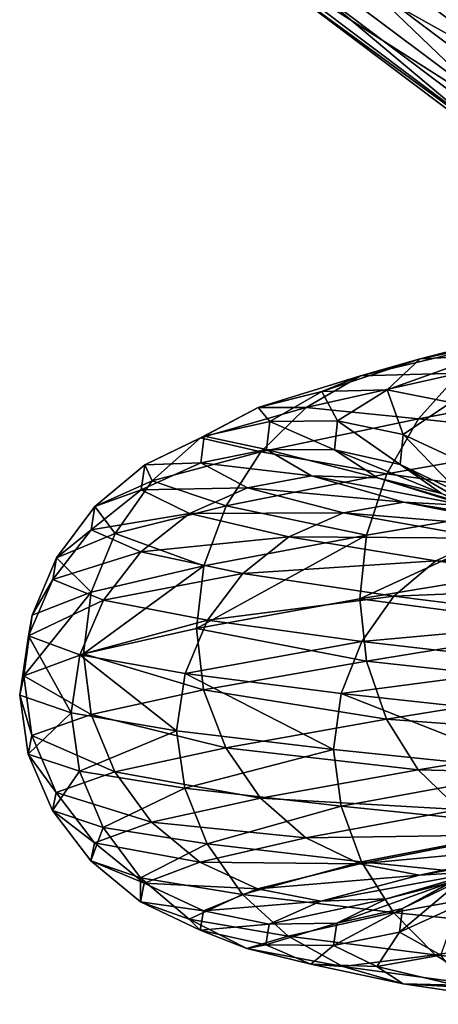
# Model space of a CAD drawing. Header units: metres. Extents: x -80 to 80, y -455 to 95.
# Tile 275 of 656: x -19 to -15, y -219 to -209. Entities that reach past the tile are written whole.
import ezdxf

# ---------------------------------------------------------------- set-up
doc = ezdxf.new("R2010")
doc.units = ezdxf.units.M
doc.layers.add('solid_501010_k_02', color=7, linetype='CONTINUOUS')

msp = doc.modelspace()

# ---------------------------------------------------------------- linework, layer by layer
at = {"layer": 'solid_501010_k_02'}
for points in [[(-13.977281, -209.578339, 610.401245), (-16.725967, -208.042145, 612.255371), (-16.653582, -207.561478, 611.565674)], [(-13.977281, -209.578339, 610.401245), (-16.653582, -207.561478, 611.565674), (-13.798314, -208.975418, 609.837524)], [(-14.538721, -207.909637, 616.34314), (-15.122162, -208.306595, 615.879089), (-12.691967, -210.137985, 614.821716)], [(-16.655157, -208.39592, 613.007874), (-16.725967, -208.042145, 612.255371), (-13.90769, -210.151245, 611.037659)], [(-13.977281, -209.578339, 610.401245), (-13.90769, -210.151245, 611.037659), (-16.725967, -208.042145, 612.255371)], [(-15.122162, -208.306595, 615.879089), (-15.653934, -208.564178, 615.275574), (-13.138281, -210.459961, 614.18103)], [(-12.691967, -210.137985, 614.821716), (-15.122162, -208.306595, 615.879089), (-13.138281, -210.459961, 614.18103)], [(-13.978603, -210.412949, 611.843323), (-16.655157, -208.39592, 613.007874), (-13.90769, -210.151245, 611.037659)], [(-16.653582, -208.399078, 613.016479), (-16.655157, -208.39592, 613.007874), (-13.978603, -210.412949, 611.843323)], [(-16.443419, -208.610168, 613.796936), (-16.653582, -208.399078, 613.016479), (-13.978603, -210.412949, 611.843323)], [(-13.800892, -210.601578, 612.647156), (-16.443419, -208.610168, 613.796936), (-13.978603, -210.412949, 611.843323)], [(-16.103071, -208.667374, 614.56781), (-16.443419, -208.610168, 613.796936), (-13.800892, -210.601578, 612.647156)], [(-15.653934, -208.564178, 615.275574), (-16.103071, -208.667374, 614.56781), (-13.51524, -210.617554, 613.441833)], [(-13.138281, -210.459961, 614.18103), (-15.653934, -208.564178, 615.275574), (-13.51524, -210.617554, 613.441833)], [(-13.51524, -210.617554, 613.441833), (-16.103071, -208.667374, 614.56781), (-13.800892, -210.601578, 612.647156)], [(-13.633173, -211.96019, 1150.552002), (-15.029904, -212.316223, 1148.069824), (-14.163733, -212.138397, 1150.903564)], [(-14.426754, -212.289246, 1147.790283), (-15.029904, -212.316223, 1148.069824), (-13.633173, -211.96019, 1150.552002)], [(-14.163733, -212.138397, 1150.903564), (-15.61482, -212.484344, 1148.32666), (-14.644402, -212.45752, 1151.206543)], [(-15.029904, -212.316223, 1148.069824), (-15.61482, -212.484344, 1148.32666), (-14.163733, -212.138397, 1150.903564)], [(-14.426754, -212.289246, 1147.790283), (-15.352595, -212.620697, 1145.212646), (-15.029904, -212.316223, 1148.069824)], [(-14.730574, -212.743942, 1145.029541), (-15.352595, -212.620697, 1145.212646), (-14.426754, -212.289246, 1147.790283)], [(-15.029904, -212.316223, 1148.069824), (-15.994453, -212.637711, 1145.386719), (-15.61482, -212.484344, 1148.32666)], [(-15.352595, -212.620697, 1145.212646), (-15.994453, -212.637711, 1145.386719), (-15.029904, -212.316223, 1148.069824)], [(-15.61482, -212.484344, 1148.32666), (-16.616905, -212.794266, 1145.54126), (-16.144733, -212.792206, 1148.543579)], [(-15.994453, -212.637711, 1145.386719), (-16.616905, -212.794266, 1145.54126), (-15.61482, -212.484344, 1148.32666)], [(-14.644402, -212.45752, 1151.206543), (-16.144733, -212.792206, 1148.543579), (-15.047988, -212.903671, 1151.442749)], [(-15.61482, -212.484344, 1148.32666), (-16.144733, -212.792206, 1148.543579), (-14.644402, -212.45752, 1151.206543)], [(-14.644402, -212.45752, 1151.206543), (-15.047988, -212.903671, 1151.442749), (-13.074872, -212.536469, 1153.881226)], [(-13.074872, -212.536469, 1153.881226), (-15.047988, -212.903671, 1151.442749), (-13.343306, -213.087219, 1154.090942)], [(-15.994453, -212.637711, 1145.386719), (-16.501825, -212.931, 1142.579834), (-16.616905, -212.794266, 1145.54126)], [(-15.839606, -212.925064, 1142.515991), (-16.501825, -212.931, 1142.579834), (-15.994453, -212.637711, 1145.386719)], [(-15.352595, -212.620697, 1145.212646), (-15.839606, -212.925064, 1142.515991), (-15.994453, -212.637711, 1145.386719)], [(-15.197853, -213.057251, 1142.439575), (-15.839606, -212.925064, 1142.515991), (-15.352595, -212.620697, 1145.212646)], [(-14.730574, -212.743942, 1145.029541), (-15.197853, -213.057251, 1142.439575), (-15.352595, -212.620697, 1145.212646)], [(-16.144733, -212.792206, 1148.543579), (-17.180826, -213.089371, 1145.665283), (-16.589668, -213.22641, 1148.707397)], [(-16.616905, -212.794266, 1145.54126), (-17.180826, -213.089371, 1145.665283), (-16.144733, -212.792206, 1148.543579)], [(-16.144733, -212.792206, 1148.543579), (-16.589668, -213.22641, 1148.707397), (-15.047988, -212.903671, 1151.442749)], [(-14.61692, -213.327637, 1142.354126), (-15.197853, -213.057251, 1142.439575), (-14.730574, -212.743942, 1145.029541)], [(-16.616905, -212.794266, 1145.54126), (-17.144024, -213.074814, 1142.627197), (-17.180826, -213.089371, 1145.665283)], [(-16.501825, -212.931, 1142.579834), (-17.144024, -213.074814, 1142.627197), (-16.616905, -212.794266, 1145.54126)], [(-16.501825, -212.931, 1142.579834), (-16.533798, -213.203445, 1139.727173), (-17.144024, -213.074814, 1142.627197)], [(-15.047988, -212.903671, 1151.442749), (-16.589668, -213.22641, 1148.707397), (-15.35693, -213.444092, 1151.602539)], [(-15.870296, -213.209412, 1139.775391), (-16.533798, -213.203445, 1139.727173), (-16.501825, -212.931, 1142.579834)], [(-15.839606, -212.925064, 1142.515991), (-15.870296, -213.209412, 1139.775391), (-16.501825, -212.931, 1142.579834)], [(-15.2273, -213.351334, 1139.807251), (-15.870296, -213.209412, 1139.775391), (-15.839606, -212.925064, 1142.515991)], [(-15.197853, -213.057251, 1142.439575), (-15.2273, -213.351334, 1139.807251), (-15.839606, -212.925064, 1142.515991)], [(-15.047988, -212.903671, 1151.442749), (-15.35693, -213.444092, 1151.602539), (-13.343306, -213.087219, 1154.090942)], [(-17.144024, -213.074814, 1142.627197), (-17.725834, -213.355957, 1142.653931), (-17.180826, -213.089371, 1145.665283)], [(-17.144024, -213.074814, 1142.627197), (-17.17724, -213.333664, 1139.665771), (-17.725834, -213.355957, 1142.653931)], [(-16.533798, -213.203445, 1139.727173), (-17.17724, -213.333664, 1139.665771), (-17.144024, -213.074814, 1142.627197)], [(-14.645242, -213.628738, 1139.819824), (-15.2273, -213.351334, 1139.807251), (-15.197853, -213.057251, 1142.439575)], [(-14.61692, -213.327637, 1142.354126), (-14.645242, -213.628738, 1139.819824), (-15.197853, -213.057251, 1142.439575)], [(-17.180826, -213.089371, 1145.665283), (-17.725834, -213.355957, 1142.653931), (-17.654316, -213.510147, 1145.750732)], [(-17.180826, -213.089371, 1145.665283), (-17.654316, -213.510147, 1145.750732), (-16.589668, -213.22641, 1148.707397)], [(-13.343306, -213.087219, 1154.090942), (-15.35693, -213.444092, 1151.602539), (-13.514971, -213.696884, 1154.197998)], [(-16.589668, -213.22641, 1148.707397), (-17.654316, -213.510147, 1145.750732), (-16.930262, -213.754852, 1148.811523)], [(-16.533798, -213.203445, 1139.727173), (-16.093214, -213.463516, 1136.908813), (-17.17724, -213.333664, 1139.665771)], [(-16.589668, -213.22641, 1148.707397), (-16.930262, -213.754852, 1148.811523), (-15.35693, -213.444092, 1151.602539)], [(-15.447392, -213.481873, 1137.067627), (-16.093214, -213.463516, 1136.908813), (-16.533798, -213.203445, 1139.727173)], [(-15.870296, -213.209412, 1139.775391), (-15.447392, -213.481873, 1137.067627), (-16.533798, -213.203445, 1139.727173)], [(-14.82153, -213.634018, 1137.206543), (-15.447392, -213.481873, 1137.067627), (-15.870296, -213.209412, 1139.775391)], [(-15.2273, -213.351334, 1139.807251), (-14.82153, -213.634018, 1137.206543), (-15.870296, -213.209412, 1139.775391)], [(-17.725834, -213.355957, 1142.653931), (-18.214342, -213.762207, 1142.657593), (-17.654316, -213.510147, 1145.750732)], [(-17.725834, -213.355957, 1142.653931), (-17.760178, -213.600082, 1139.593628), (-18.214342, -213.762207, 1142.657593)], [(-17.17724, -213.333664, 1139.665771), (-17.760178, -213.600082, 1139.593628), (-17.725834, -213.355957, 1142.653931)], [(-17.17724, -213.333664, 1139.665771), (-16.719509, -213.579712, 1136.739868), (-17.760178, -213.600082, 1139.593628)], [(-16.093214, -213.463516, 1136.908813), (-16.719509, -213.579712, 1136.739868), (-17.17724, -213.333664, 1139.665771)], [(-14.254982, -213.91893, 1137.315674), (-14.82153, -213.634018, 1137.206543), (-15.2273, -213.351334, 1139.807251)], [(-14.645242, -213.628738, 1139.819824), (-14.254982, -213.91893, 1137.315674), (-15.2273, -213.351334, 1139.807251)], [(-15.35693, -213.444092, 1151.602539), (-16.930262, -213.754852, 1148.811523), (-15.554502, -214.043976, 1151.677368)], [(-16.093214, -213.463516, 1136.908813), (-15.189796, -213.720627, 1134.204712), (-16.719509, -213.579712, 1136.739868)], [(-14.580229, -213.751495, 1134.469482), (-15.189796, -213.720627, 1134.204712), (-16.093214, -213.463516, 1136.908813)], [(-15.447392, -213.481873, 1137.067627), (-14.580229, -213.751495, 1134.469482), (-16.093214, -213.463516, 1136.908813)], [(-15.35693, -213.444092, 1151.602539), (-15.554502, -214.043976, 1151.677368), (-13.514971, -213.696884, 1154.197998)], [(-17.654316, -213.510147, 1145.750732), (-18.214342, -213.762207, 1142.657593), (-18.016766, -214.025253, 1145.794678)], [(-17.654316, -213.510147, 1145.750732), (-18.016766, -214.025253, 1145.794678), (-16.930262, -213.754852, 1148.811523)], [(-13.989501, -213.914047, 1134.710938), (-14.580229, -213.751495, 1134.469482), (-15.447392, -213.481873, 1137.067627)], [(-14.82153, -213.634018, 1137.206543), (-13.989501, -213.914047, 1134.710938), (-15.447392, -213.481873, 1137.067627)], [(-17.760178, -213.600082, 1139.593628), (-18.249632, -213.991089, 1139.51416), (-18.214342, -213.762207, 1142.657593)], [(-17.760178, -213.600082, 1139.593628), (-17.286913, -213.831009, 1136.570435), (-18.249632, -213.991089, 1139.51416)], [(-16.719509, -213.579712, 1136.739868), (-17.286913, -213.831009, 1136.570435), (-17.760178, -213.600082, 1139.593628)], [(-16.719509, -213.579712, 1136.739868), (-15.780934, -213.822754, 1133.932983), (-17.286913, -213.831009, 1136.570435)], [(-15.189796, -213.720627, 1134.204712), (-15.780934, -213.822754, 1133.932983), (-16.719509, -213.579712, 1136.739868)], [(-16.930262, -213.754852, 1148.811523), (-18.016766, -214.025253, 1145.794678), (-17.148075, -214.343521, 1148.85022)], [(-16.930262, -213.754852, 1148.811523), (-17.148075, -214.343521, 1148.85022), (-15.554502, -214.043976, 1151.677368)], [(-15.189796, -213.720627, 1134.204712), (-13.850977, -213.984451, 1131.689453), (-15.780934, -213.822754, 1133.932983)], [(-13.514971, -213.696884, 1154.197998), (-15.621557, -214.66713, 1151.662354), (-13.569015, -214.327896, 1154.197998)], [(-13.514971, -213.696884, 1154.197998), (-15.554502, -214.043976, 1151.677368), (-15.621557, -214.66713, 1151.662354)], [(-13.295136, -214.027542, 1132.05249), (-13.850977, -213.984451, 1131.689453), (-15.189796, -213.720627, 1134.204712)], [(-14.580229, -213.751495, 1134.469482), (-13.295136, -214.027542, 1132.05249), (-15.189796, -213.720627, 1134.204712)], [(-18.214342, -213.762207, 1142.657593), (-18.588289, -214.262985, 1142.638672), (-18.016766, -214.025253, 1145.794678)], [(-18.214342, -213.762207, 1142.657593), (-18.249632, -213.991089, 1139.51416), (-18.588289, -214.262985, 1142.638672)], [(-17.286913, -213.831009, 1136.570435), (-17.763325, -214.206482, 1136.408936), (-18.249632, -213.991089, 1139.51416)], [(-17.286913, -213.831009, 1136.570435), (-16.316484, -214.059006, 1133.670044), (-17.763325, -214.206482, 1136.408936)], [(-15.780934, -213.822754, 1133.932983), (-16.316484, -214.059006, 1133.670044), (-17.286913, -213.831009, 1136.570435)], [(-15.780934, -213.822754, 1133.932983), (-14.390012, -214.072906, 1131.322144), (-16.316484, -214.059006, 1133.670044)], [(-13.850977, -213.984451, 1131.689453), (-14.390012, -214.072906, 1131.322144), (-15.780934, -213.822754, 1133.932983)], [(-18.249632, -213.991089, 1139.51416), (-18.624306, -214.476929, 1139.431519), (-18.588289, -214.262985, 1142.638672)], [(-18.249632, -213.991089, 1139.51416), (-17.763325, -214.206482, 1136.408936), (-18.624306, -214.476929, 1139.431519)], [(-18.016766, -214.025253, 1145.794678), (-18.588289, -214.262985, 1142.638672), (-18.248558, -214.601517, 1145.794678)], [(-18.016766, -214.025253, 1145.794678), (-18.248558, -214.601517, 1145.794678), (-17.148075, -214.343521, 1148.85022)], [(-15.554502, -214.043976, 1151.677368), (-17.218069, -214.956192, 1148.832886), (-15.621557, -214.66713, 1151.662354)], [(-15.554502, -214.043976, 1151.677368), (-17.148075, -214.343521, 1148.85022), (-17.218069, -214.956192, 1148.832886)], [(-16.316484, -214.059006, 1133.670044), (-16.766153, -214.419128, 1133.429932), (-17.763325, -214.206482, 1136.408936)], [(-16.316484, -214.059006, 1133.670044), (-14.87836, -214.294647, 1130.972534), (-16.766153, -214.419128, 1133.429932)], [(-14.390012, -214.072906, 1131.322144), (-14.87836, -214.294647, 1130.972534), (-16.316484, -214.059006, 1133.670044)], [(-14.390012, -214.072906, 1131.322144), (-12.586753, -214.340759, 1128.981323), (-14.87836, -214.294647, 1130.972534)], [(-17.763325, -214.206482, 1136.408936), (-18.128014, -214.677216, 1136.263306), (-18.624306, -214.476929, 1139.431519)], [(-17.763325, -214.206482, 1136.408936), (-16.766153, -214.419128, 1133.429932), (-18.128014, -214.677216, 1136.263306)], [(-18.588289, -214.262985, 1142.638672), (-18.827435, -214.826065, 1142.598267), (-18.248558, -214.601517, 1145.794678)], [(-18.588289, -214.262985, 1142.638672), (-18.624306, -214.476929, 1139.431519), (-18.827435, -214.826065, 1142.598267)], [(-14.87836, -214.294647, 1130.972534), (-15.288395, -214.640045, 1130.659546), (-16.766153, -214.419128, 1133.429932)], [(-13.569015, -214.327896, 1154.197998), (-15.621557, -214.66713, 1151.662354), (-13.516266, -214.941681, 1154.067383)], [(-14.87836, -214.294647, 1130.972534), (-13.013905, -214.548981, 1128.554199), (-15.288395, -214.640045, 1130.659546)], [(-12.586753, -214.340759, 1128.981323), (-13.013905, -214.548981, 1128.554199), (-14.87836, -214.294647, 1130.972534)], [(-17.148075, -214.343521, 1148.85022), (-18.326374, -215.204071, 1145.762451), (-17.218069, -214.956192, 1148.832886)], [(-17.148075, -214.343521, 1148.85022), (-18.248558, -214.601517, 1145.794678), (-18.326374, -215.204071, 1145.762451)], [(-16.766153, -214.419128, 1133.429932), (-17.110371, -214.875031, 1133.224121), (-18.128014, -214.677216, 1136.263306)], [(-16.766153, -214.419128, 1133.429932), (-15.288395, -214.640045, 1130.659546), (-17.110371, -214.875031, 1133.224121)], [(-18.624306, -214.476929, 1139.431519), (-18.863913, -215.026367, 1139.350098), (-18.827435, -214.826065, 1142.598267)], [(-18.624306, -214.476929, 1139.431519), (-18.128014, -214.677216, 1136.263306), (-18.863913, -215.026367, 1139.350098)], [(-18.248558, -214.601517, 1145.794678), (-18.910048, -215.417633, 1142.553223), (-18.326374, -215.204071, 1145.762451)], [(-18.248558, -214.601517, 1145.794678), (-18.827435, -214.826065, 1142.598267), (-18.910048, -215.417633, 1142.553223)], [(-13.013905, -214.548981, 1128.554199), (-13.372557, -214.880737, 1128.176025), (-15.288395, -214.640045, 1130.659546)], [(-18.128014, -214.677216, 1136.263306), (-18.361237, -215.212936, 1136.141479), (-18.863913, -215.026367, 1139.350098)], [(-18.128014, -214.677216, 1136.263306), (-17.110371, -214.875031, 1133.224121), (-18.361237, -215.212936, 1136.141479)], [(-15.621557, -214.66713, 1151.662354), (-17.218069, -214.956192, 1148.832886), (-15.555992, -215.273956, 1151.544556)], [(-15.288395, -214.640045, 1130.659546), (-15.602272, -215.081818, 1130.397705), (-17.110371, -214.875031, 1133.224121)], [(-15.621557, -214.66713, 1151.662354), (-15.555992, -215.273956, 1151.544556), (-13.516266, -214.941681, 1154.067383)], [(-15.288395, -214.640045, 1130.659546), (-13.372557, -214.880737, 1128.176025), (-15.602272, -215.081818, 1130.397705)], [(-18.827435, -214.826065, 1142.598267), (-18.949551, -215.606552, 1139.293945), (-18.910048, -215.417633, 1142.553223)], [(-18.827435, -214.826065, 1142.598267), (-18.863913, -215.026367, 1139.350098), (-18.949551, -215.606552, 1139.293945)], [(-17.110371, -214.875031, 1133.224121), (-17.3305, -215.397369, 1133.063477), (-18.361237, -215.212936, 1136.141479)], [(-17.110371, -214.875031, 1133.224121), (-15.602272, -215.081818, 1130.397705), (-17.3305, -215.397369, 1133.063477)], [(-13.372557, -214.880737, 1128.176025), (-13.6471, -215.309494, 1127.863892), (-15.602272, -215.081818, 1130.397705)], [(-17.218069, -214.956192, 1148.832886), (-18.326374, -215.204071, 1145.762451), (-17.149717, -215.556854, 1148.715454)], [(-17.218069, -214.956192, 1148.832886), (-17.149717, -215.556854, 1148.715454), (-15.555992, -215.273956, 1151.544556)], [(-13.516266, -214.941681, 1154.067383), (-15.555992, -215.273956, 1151.544556), (-13.345744, -215.516083, 1153.83606)], [(-18.863913, -215.026367, 1139.350098), (-18.446501, -215.782242, 1136.064941), (-18.949551, -215.606552, 1139.293945)], [(-18.863913, -215.026367, 1139.350098), (-18.361237, -215.212936, 1136.141479), (-18.446501, -215.782242, 1136.064941)], [(-15.602272, -215.081818, 1130.397705), (-15.803, -215.591507, 1130.20105), (-17.3305, -215.397369, 1133.063477)], [(-15.602272, -215.081818, 1130.397705), (-13.6471, -215.309494, 1127.863892), (-15.803, -215.591507, 1130.20105)], [(-18.326374, -215.204071, 1145.762451), (-18.910048, -215.417633, 1142.553223), (-18.250307, -215.79689, 1145.658081)], [(-18.361237, -215.212936, 1136.141479), (-17.413887, -215.95575, 1132.973511), (-18.446501, -215.782242, 1136.064941)], [(-18.361237, -215.212936, 1136.141479), (-17.3305, -215.397369, 1133.063477), (-17.413887, -215.95575, 1132.973511)], [(-18.326374, -215.204071, 1145.762451), (-18.250307, -215.79689, 1145.658081), (-17.149717, -215.556854, 1148.715454)], [(-15.555992, -215.273956, 1151.544556), (-17.149717, -215.556854, 1148.715454), (-15.359736, -215.84436, 1151.343262)], [(-15.555992, -215.273956, 1151.544556), (-15.359736, -215.84436, 1151.343262), (-13.345744, -215.516083, 1153.83606)], [(-13.6471, -215.309494, 1127.863892), (-13.822676, -215.807648, 1127.63501), (-15.803, -215.591507, 1130.20105)], [(-18.910048, -215.417633, 1142.553223), (-18.949551, -215.606552, 1139.293945), (-18.829239, -216.00264, 1142.460205)], [(-18.910048, -215.417633, 1142.553223), (-18.829239, -216.00264, 1142.460205), (-18.250307, -215.79689, 1145.658081)], [(-17.3305, -215.397369, 1133.063477), (-15.878554, -216.139999, 1130.091797), (-17.413887, -215.95575, 1132.973511)], [(-17.3305, -215.397369, 1133.063477), (-15.803, -215.591507, 1130.20105), (-15.878554, -216.139999, 1130.091797)], [(-17.149717, -215.556854, 1148.715454), (-18.250307, -215.79689, 1145.658081), (-16.933355, -216.123062, 1148.54834)], [(-17.149717, -215.556854, 1148.715454), (-16.933355, -216.123062, 1148.54834), (-15.359736, -215.84436, 1151.343262)], [(-13.345744, -215.516083, 1153.83606), (-15.359736, -215.84436, 1151.343262), (-13.078296, -216.011719, 1153.516479)], [(-18.949551, -215.606552, 1139.293945), (-18.865721, -216.183823, 1139.210571), (-18.829239, -216.00264, 1142.460205)], [(-18.949551, -215.606552, 1139.293945), (-18.446501, -215.782242, 1136.064941), (-18.865721, -216.183823, 1139.210571)], [(-15.803, -215.591507, 1130.20105), (-13.893125, -216.346619, 1127.515869), (-15.878554, -216.139999, 1130.091797)], [(-15.803, -215.591507, 1130.20105), (-13.822676, -215.807648, 1127.63501), (-13.893125, -216.346619, 1127.515869)], [(-18.446501, -215.782242, 1136.064941), (-18.362995, -216.351532, 1136.00061), (-18.865721, -216.183823, 1139.210571)], [(-18.250307, -215.79689, 1145.658081), (-18.829239, -216.00264, 1142.460205), (-18.02006, -216.358795, 1145.528076)], [(-18.446501, -215.782242, 1136.064941), (-17.413887, -215.95575, 1132.973511), (-18.362995, -216.351532, 1136.00061)], [(-18.250307, -215.79689, 1145.658081), (-18.02006, -216.358795, 1145.528076), (-16.933355, -216.123062, 1148.54834)], [(-15.359736, -215.84436, 1151.343262), (-16.933355, -216.123062, 1148.54834), (-15.051929, -216.33876, 1151.071533)], [(-15.359736, -215.84436, 1151.343262), (-15.051929, -216.33876, 1151.071533), (-13.078296, -216.011719, 1153.516479)], [(-17.413887, -215.95575, 1132.973511), (-17.332161, -216.517853, 1132.921265), (-18.362995, -216.351532, 1136.00061)], [(-17.413887, -215.95575, 1132.973511), (-15.878554, -216.139999, 1130.091797), (-17.332161, -216.517853, 1132.921265)], [(-18.829239, -216.00264, 1142.460205), (-18.865721, -216.183823, 1139.210571), (-18.591688, -216.560272, 1142.369019)], [(-18.829239, -216.00264, 1142.460205), (-18.591688, -216.560272, 1142.369019), (-18.02006, -216.358795, 1145.528076)], [(-13.078296, -216.011719, 1153.516479), (-15.051929, -216.33876, 1151.071533), (-12.728453, -216.396271, 1153.127319)], [(-16.933355, -216.123062, 1148.54834), (-18.02006, -216.358795, 1145.528076), (-16.594011, -216.61647, 1148.330566)], [(-15.878554, -216.139999, 1130.091797), (-15.804515, -216.695145, 1130.057495), (-17.332161, -216.517853, 1132.921265)], [(-16.933355, -216.123062, 1148.54834), (-16.594011, -216.61647, 1148.330566), (-15.051929, -216.33876, 1151.071533)], [(-15.878554, -216.139999, 1130.091797), (-13.893125, -216.346619, 1127.515869), (-15.804515, -216.695145, 1130.057495)], [(-18.865721, -216.183823, 1139.210571), (-18.627708, -216.737366, 1139.159058), (-18.591688, -216.560272, 1142.369019)], [(-18.865721, -216.183823, 1139.210571), (-18.362995, -216.351532, 1136.00061), (-18.627708, -216.737366, 1139.159058)], [(-18.362995, -216.351532, 1136.00061), (-18.131327, -216.90126, 1135.988159), (-18.627708, -216.737366, 1139.159058)], [(-18.362995, -216.351532, 1136.00061), (-17.332161, -216.517853, 1132.921265), (-18.131327, -216.90126, 1135.988159)], [(-15.051929, -216.33876, 1151.071533), (-16.594011, -216.61647, 1148.330566), (-14.64929, -216.725006, 1150.745361)], [(-13.893125, -216.346619, 1127.515869), (-13.823999, -216.896179, 1127.48999), (-15.804515, -216.695145, 1130.057495)], [(-15.051929, -216.33876, 1151.071533), (-14.64929, -216.725006, 1150.745361), (-12.728453, -216.396271, 1153.127319)], [(-18.02006, -216.358795, 1145.528076), (-18.591688, -216.560272, 1142.369019), (-17.658937, -216.851532, 1145.368896)], [(-18.02006, -216.358795, 1145.528076), (-17.658937, -216.851532, 1145.368896), (-16.594011, -216.61647, 1148.330566)], [(-17.332161, -216.517853, 1132.921265), (-17.113497, -217.064148, 1132.946289), (-18.131327, -216.90126, 1135.988159)], [(-17.332161, -216.517853, 1132.921265), (-15.804515, -216.695145, 1130.057495), (-17.113497, -217.064148, 1132.946289)], [(-18.591688, -216.560272, 1142.369019), (-18.627708, -216.737366, 1139.159058), (-18.21911, -217.052673, 1142.27124)], [(-18.591688, -216.560272, 1142.369019), (-18.21911, -217.052673, 1142.27124), (-17.658937, -216.851532, 1145.368896)], [(-16.594011, -216.61647, 1148.330566), (-17.658937, -216.851532, 1145.368896), (-16.150124, -217.005142, 1148.075439)], [(-16.594011, -216.61647, 1148.330566), (-16.150124, -217.005142, 1148.075439), (-14.64929, -216.725006, 1150.745361)], [(-18.627708, -216.737366, 1139.159058), (-18.25441, -217.229797, 1139.123779), (-18.21911, -217.052673, 1142.27124)], [(-18.627708, -216.737366, 1139.159058), (-18.131327, -216.90126, 1135.988159), (-18.25441, -217.229797, 1139.123779)], [(-15.804515, -216.695145, 1130.057495), (-15.605124, -217.238449, 1130.117188), (-17.113497, -217.064148, 1132.946289)], [(-14.64929, -216.725006, 1150.745361), (-16.150124, -217.005142, 1148.075439), (-14.169346, -216.973083, 1150.381226)], [(-15.804515, -216.695145, 1130.057495), (-13.823999, -216.896179, 1127.48999), (-15.605124, -217.238449, 1130.117188)], [(-18.131327, -216.90126, 1135.988159), (-17.767977, -217.394073, 1136.014526), (-18.25441, -217.229797, 1139.123779)], [(-17.658937, -216.851532, 1145.368896), (-18.21911, -217.052673, 1142.27124), (-17.186563, -217.243332, 1145.190552)], [(-18.131327, -216.90126, 1135.988159), (-17.113497, -217.064148, 1132.946289), (-17.767977, -217.394073, 1136.014526)], [(-17.658937, -216.851532, 1145.368896), (-17.186563, -217.243332, 1145.190552), (-16.150124, -217.005142, 1148.075439)], [(-13.823999, -216.896179, 1127.48999), (-13.649595, -217.437012, 1127.580566), (-15.605124, -217.238449, 1130.117188)], [(-16.150124, -217.005142, 1148.075439), (-17.186563, -217.243332, 1145.190552), (-15.621009, -217.259109, 1147.796021)], [(-16.150124, -217.005142, 1148.075439), (-15.621009, -217.259109, 1147.796021), (-14.169346, -216.973083, 1150.381226)], [(-14.169346, -216.973083, 1150.381226), (-15.621009, -217.259109, 1147.796021), (-13.639154, -217.073105, 1149.999634)], [(-15.036499, -217.367966, 1147.508423), (-14.433348, -217.334137, 1147.229614), (-13.092054, -217.028305, 1149.623779)], [(-13.639154, -217.073105, 1149.999634), (-15.036499, -217.367966, 1147.508423), (-13.092054, -217.028305, 1149.623779)], [(-18.21911, -217.052673, 1142.27124), (-18.25441, -217.229797, 1139.123779), (-17.73175, -217.448242, 1142.173462)], [(-18.21911, -217.052673, 1142.27124), (-17.73175, -217.448242, 1142.173462), (-17.186563, -217.243332, 1145.190552)], [(-17.113497, -217.064148, 1132.946289), (-16.770544, -217.557663, 1133.031738), (-17.767977, -217.394073, 1136.014526)], [(-17.113497, -217.064148, 1132.946289), (-15.605124, -217.238449, 1130.117188), (-16.770544, -217.557663, 1133.031738)], [(-15.621009, -217.259109, 1147.796021), (-15.036499, -217.367966, 1147.508423), (-13.639154, -217.073105, 1149.999634)], [(-15.359612, -217.602051, 1144.643433), (-14.73716, -217.442078, 1144.492676), (-13.848433, -217.160294, 1146.976807)], [(-14.433348, -217.334137, 1147.229614), (-15.359612, -217.602051, 1144.643433), (-13.848433, -217.160294, 1146.976807)], [(-15.204649, -217.695145, 1141.89502), (-14.622839, -217.413803, 1141.87439), (-14.173239, -217.145264, 1144.375122)], [(-14.73716, -217.442078, 1144.492676), (-15.204649, -217.695145, 1141.89502), (-14.173239, -217.145264, 1144.375122)], [(-18.25441, -217.229797, 1139.123779), (-17.766106, -217.629684, 1139.10791), (-17.73175, -217.448242, 1142.173462)], [(-18.25441, -217.229797, 1139.123779), (-17.767977, -217.394073, 1136.014526), (-17.766106, -217.629684, 1139.10791)], [(-17.186563, -217.243332, 1145.190552), (-17.73175, -217.448242, 1142.173462), (-16.623491, -217.504257, 1145.003052)], [(-17.186563, -217.243332, 1145.190552), (-16.623491, -217.504257, 1145.003052), (-15.621009, -217.259109, 1147.796021)], [(-15.605124, -217.238449, 1130.117188), (-15.292397, -217.732971, 1130.257446), (-16.770544, -217.557663, 1133.031738)], [(-15.621009, -217.259109, 1147.796021), (-16.623491, -217.504257, 1145.003052), (-15.036499, -217.367966, 1147.508423)], [(-15.605124, -217.238449, 1130.117188), (-13.649595, -217.437012, 1127.580566), (-15.292397, -217.732971, 1130.257446)], [(-17.767977, -217.394073, 1136.014526), (-17.292685, -217.798676, 1136.07959), (-17.766106, -217.629684, 1139.10791)], [(-17.767977, -217.394073, 1136.014526), (-16.770544, -217.557663, 1133.031738), (-17.292685, -217.798676, 1136.07959)], [(-16.623491, -217.504257, 1145.003052), (-16.001471, -217.623337, 1144.817139), (-15.036499, -217.367966, 1147.508423)], [(-16.001471, -217.623337, 1144.817139), (-15.359612, -217.602051, 1144.643433), (-14.433348, -217.334137, 1147.229614)], [(-15.036499, -217.367966, 1147.508423), (-16.001471, -217.623337, 1144.817139), (-14.433348, -217.334137, 1147.229614)], [(-15.234108, -217.927979, 1139.255493), (-14.651171, -217.662949, 1139.333374), (-14.622839, -217.413803, 1141.87439)], [(-15.204649, -217.695145, 1141.89502), (-15.234108, -217.927979, 1139.255493), (-14.622839, -217.413803, 1141.87439)], [(-17.73175, -217.448242, 1142.173462), (-17.766106, -217.629684, 1139.10791), (-17.150818, -217.717041, 1142.082275)], [(-17.73175, -217.448242, 1142.173462), (-17.150818, -217.717041, 1142.082275), (-16.623491, -217.504257, 1145.003052)], [(-16.623491, -217.504257, 1145.003052), (-17.150818, -217.717041, 1142.082275), (-16.001471, -217.623337, 1144.817139)], [(-15.846847, -217.839951, 1141.938965), (-15.204649, -217.695145, 1141.89502), (-14.73716, -217.442078, 1144.492676)], [(-15.359612, -217.602051, 1144.643433), (-15.846847, -217.839951, 1141.938965), (-14.73716, -217.442078, 1144.492676)], [(-13.649595, -217.437012, 1127.580566), (-13.376058, -217.932755, 1127.769531), (-15.292397, -217.732971, 1130.257446)], [(-16.770544, -217.557663, 1133.031738), (-16.321932, -217.967239, 1133.174194), (-17.292685, -217.798676, 1136.07959)], [(-16.770544, -217.557663, 1133.031738), (-15.292397, -217.732971, 1130.257446), (-16.321932, -217.967239, 1133.174194)], [(-16.509066, -217.847473, 1142.002686), (-15.846847, -217.839951, 1141.938965), (-15.359612, -217.602051, 1144.643433)], [(-16.001471, -217.623337, 1144.817139), (-16.509066, -217.847473, 1142.002686), (-15.359612, -217.602051, 1144.643433)], [(-17.766106, -217.629684, 1139.10791), (-17.184048, -217.907043, 1139.11438), (-17.150818, -217.717041, 1142.082275)], [(-17.766106, -217.629684, 1139.10791), (-17.292685, -217.798676, 1136.07959), (-17.184048, -217.907043, 1139.11438)], [(-17.150818, -217.717041, 1142.082275), (-16.509066, -217.847473, 1142.002686), (-16.001471, -217.623337, 1144.817139)], [(-15.87755, -218.056763, 1139.190918), (-15.234108, -217.927979, 1139.255493), (-15.204649, -217.695145, 1141.89502)], [(-15.846847, -217.839951, 1141.938965), (-15.87755, -218.056763, 1139.190918), (-15.204649, -217.695145, 1141.89502)], [(-15.234108, -217.927979, 1139.255493), (-14.828157, -218.150177, 1136.647705), (-14.651171, -217.662949, 1139.333374)], [(-17.292685, -217.798676, 1136.07959), (-16.726137, -218.085052, 1136.182495), (-17.184048, -217.907043, 1139.11438)], [(-17.292685, -217.798676, 1136.07959), (-16.321932, -217.967239, 1133.174194), (-16.726137, -218.085052, 1136.182495)], [(-17.150818, -217.717041, 1142.082275), (-17.184048, -217.907043, 1139.11438), (-16.509066, -217.847473, 1142.002686)], [(-15.292397, -217.732971, 1130.257446), (-14.883327, -218.147614, 1130.471558), (-16.321932, -217.967239, 1133.174194)], [(-15.292397, -217.732971, 1130.257446), (-13.376058, -217.932755, 1127.769531), (-14.883327, -218.147614, 1130.471558)], [(-17.184048, -217.907043, 1139.11438), (-16.541052, -218.049622, 1139.142944), (-16.509066, -217.847473, 1142.002686)], [(-16.541052, -218.049622, 1139.142944), (-15.87755, -218.056763, 1139.190918), (-15.846847, -217.839951, 1141.938965)], [(-16.509066, -217.847473, 1142.002686), (-16.541052, -218.049622, 1139.142944), (-15.846847, -217.839951, 1141.938965)], [(-17.184048, -217.907043, 1139.11438), (-16.726137, -218.085052, 1136.182495), (-16.541052, -218.049622, 1139.142944)], [(-16.321932, -217.967239, 1133.174194), (-15.787189, -218.262817, 1133.369629), (-16.726137, -218.085052, 1136.182495)], [(-16.321932, -217.967239, 1133.174194), (-14.883327, -218.147614, 1130.471558), (-15.787189, -218.262817, 1133.369629)], [(-15.87755, -218.056763, 1139.190918), (-15.454453, -218.262512, 1136.476074), (-15.234108, -217.927979, 1139.255493)], [(-15.454453, -218.262512, 1136.476074), (-14.828157, -218.150177, 1136.647705), (-15.234108, -217.927979, 1139.255493)], [(-13.376058, -217.932755, 1127.769531), (-13.01825, -218.352371, 1128.047729), (-14.883327, -218.147614, 1130.471558)], [(-16.726137, -218.085052, 1136.182495), (-16.100275, -218.24025, 1136.317749), (-16.541052, -218.049622, 1139.142944)], [(-16.726137, -218.085052, 1136.182495), (-15.787189, -218.262817, 1133.369629), (-16.100275, -218.24025, 1136.317749)], [(-16.541052, -218.049622, 1139.142944), (-16.100275, -218.24025, 1136.317749), (-15.87755, -218.056763, 1139.190918)], [(-16.100275, -218.24025, 1136.317749), (-15.454453, -218.262512, 1136.476074), (-15.87755, -218.056763, 1139.190918)], [(-14.883327, -218.147614, 1130.471558), (-14.395716, -218.452255, 1130.752686), (-15.787189, -218.262817, 1133.369629)], [(-15.454453, -218.262512, 1136.476074), (-14.586893, -218.468079, 1133.870972), (-14.828157, -218.150177, 1136.647705)], [(-14.883327, -218.147614, 1130.471558), (-13.01825, -218.352371, 1128.047729), (-14.395716, -218.452255, 1130.752686)], [(-16.100275, -218.24025, 1136.317749), (-15.196461, -218.430725, 1133.607056), (-15.454453, -218.262512, 1136.476074)], [(-15.787189, -218.262817, 1133.369629), (-15.196461, -218.430725, 1133.607056), (-16.100275, -218.24025, 1136.317749)], [(-15.787189, -218.262817, 1133.369629), (-14.395716, -218.452255, 1130.752686), (-15.196461, -218.430725, 1133.607056)], [(-15.196461, -218.430725, 1133.607056), (-14.586893, -218.468079, 1133.870972), (-15.454453, -218.262512, 1136.476074)], [(-15.196461, -218.430725, 1133.607056), (-13.857054, -218.632538, 1131.085083), (-14.586893, -218.468079, 1133.870972)], [(-14.395716, -218.452255, 1130.752686), (-13.857054, -218.632538, 1131.085083), (-15.196461, -218.430725, 1133.607056)]]:
    msp.add_3dface(points, dxfattribs=at)

doc.saveas('drawing.dxf')
